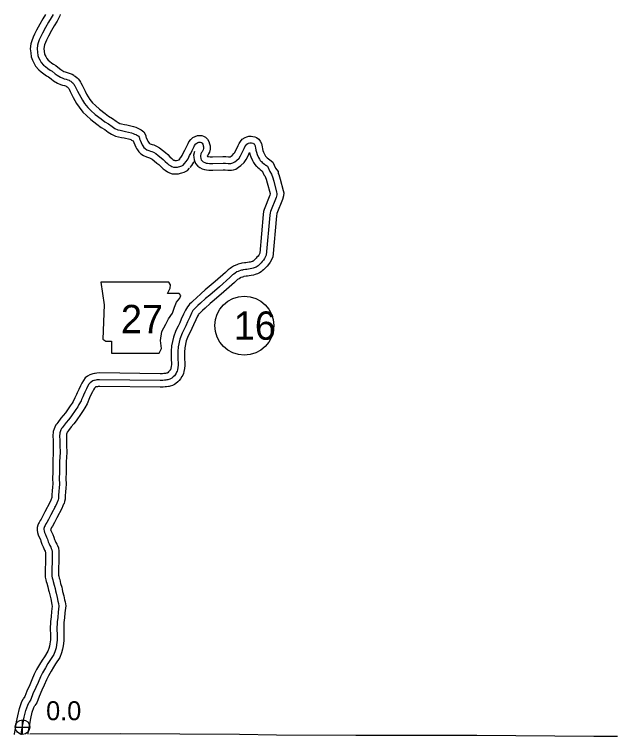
# Model space of a CAD drawing. Extents: x -83719 to 153526, y -11835 to 11446.
# Drawn here: x 13655 to 14104, y -3302 to -2763 of the extents above; entities that cross this region are included whole.
import ezdxf

# ---------------------------------------------------------------- set-up
doc = ezdxf.new("R2010")
doc.units = 0
for name, color, linetype in [('Level 11', 7, 'Continuous'), ('Level 2', 7, 'Continuous'), ('Level 21', 7, 'Continuous'), ('Level 25', 7, 'Continuous'), ('Level 26', 7, 'Continuous'), ('Level 27', 7, 'Continuous'), ('Level 59', 7, 'Continuous')]:
    doc.layers.add(name, color=color, linetype=linetype)

msp = doc.modelspace()

# ---------------------------------------------------------------- linework, layer by layer
at = {"layer": 'Level 11'}
for points in [[(13677.81, -2763.19), (13677.77, -2763.28), (13675.83, -2766.46), (13673.56, -2770.37), (13671.13, -2774.92), (13669.62, -2778.01), (13668.55, -2780.25), (13667.64, -2782.78), (13667.03, -2785.06), (13666.48, -2788.71), (13666.95, -2791.9), (13667.27, -2794.75), (13668.05, -2797.27), (13669.22, -2799.38), (13670.47, -2801.79), (13672.9, -2804.59), (13674.72, -2806.06), (13676.56, -2807.41), (13678.69, -2809.04), (13680.14, -2809.68), (13681.97, -2811.29), (13683.82, -2812.61), (13686.77, -2814.47), (13689.05, -2815.48), (13690.5, -2815.89), (13691.93, -2816.29), (13692.7, -2816.53), (13693.14, -2816.72), (13693.27, -2816.8), (13693.93, -2817.28), (13694.47, -2817.58), (13694.99, -2818.17), (13695.18, -2818.53), (13695.39, -2818.91), (13696.26, -2820.59), (13697.28, -2822.58), (13698.57, -2825.05), (13699.74, -2827.29), (13701.07, -2829.68), (13702.86, -2832.43), (13705.6, -2835.93), (13708.37, -2838.53), (13711.7, -2841.51), (13716.24, -2845.08), (13719.4, -2847.36), (13722.09, -2848.99), (13724.63, -2850.93), (13727.08, -2852.53), (13730.06, -2853.96), (13732.29, -2854.41), (13734.55, -2854.98), (13736.42, -2855.31), (13740.62, -2856.29), (13741.34, -2856.54), (13742.03, -2856.9), (13743.11, -2857.33), (13743.17, -2857.36), (13743.7, -2858.72), (13744.41, -2860.5), (13745.08, -2862.09), (13745.66, -2863.13), (13746.42, -2864.18), (13747.42, -2865.58), (13748.82, -2867.01), (13750.87, -2868.48), (13753.04, -2869.38), (13754.75, -2869.96), (13755.42, -2870.08), (13755.97, -2870.36), (13757.35, -2871.07), (13758.78, -2872.21), (13760.9, -2873.98), (13762.35, -2875.12), (13763.56, -2876.33), (13765.46, -2878.23), (13766.96, -2879.36), (13768.7, -2880.54), (13770.16, -2881.21), (13772.18, -2881.95), (13774.72, -2882.07), (13777, -2882.04), (13778.56, -2881.63), (13779.59, -2881.25), (13781.22, -2880.78), (13783.6, -2879.54), (13785.28, -2877.68)], [(13688.89, -2763.19), (13688.49, -2764.34), (13686.49, -2768.19), (13684.43, -2771.58), (13682.29, -2775.24), (13680.04, -2779.47), (13678.62, -2782.36), (13677.79, -2784.11), (13677.19, -2785.78), (13676.83, -2787.1), (13676.59, -2788.72), (13676.87, -2790.61), (13677.1, -2792.71), (13677.3, -2793.33), (13678.03, -2794.65), (13678.8, -2796.13), (13679.87, -2797.37), (13680.82, -2798.13), (13682.56, -2799.41), (13683.8, -2800.36), (13685.6, -2801.15), (13688.2, -2803.45), (13689.39, -2804.3), (13691.48, -2805.62), (13692.45, -2806.05), (13693.2, -2806.26), (13694.76, -2806.7), (13696.18, -2807.14), (13697.8, -2807.84), (13698.86, -2808.5), (13699.33, -2808.84), (13700.05, -2809.25), (13701.46, -2810.33), (13702.1, -2811.11), (13703.28, -2812.46), (13703.95, -2813.72), (13704.19, -2814.14), (13705.16, -2816.02), (13706.16, -2817.99), (13707.43, -2820.42), (13708.54, -2822.54), (13709.64, -2824.52), (13711, -2826.61), (13713, -2829.16), (13715.12, -2831.15), (13718.13, -2833.84), (13722.26, -2837.09), (13724.92, -2839.01), (13727.73, -2840.71), (13730.41, -2842.76), (13732.01, -2843.8), (13733.27, -2844.41), (13734.5, -2844.66), (13736.63, -2845.2), (13738.42, -2845.51), (13743.4, -2846.68), (13745.27, -2847.32), (13746.17, -2847.78), (13747.15, -2848.17), (13748.11, -2848.64), (13749.08, -2849.2), (13750.16, -2849.86), (13751.1, -2850.83), (13752.09, -2852.34), (13752.6, -2853.79), (13752.75, -2854.39), (13753.01, -2855.06), (13753.66, -2856.69), (13754.1, -2857.72), (13754.11, -2857.75), (13754.53, -2858.32), (13755.11, -2859.14), (13755.36, -2859.39), (13755.76, -2859.68), (13756.58, -2860.02), (13757.26, -2860.25), (13758.59, -2860.49), (13760.49, -2861.44), (13762.82, -2862.63), (13765.1, -2864.46), (13767.2, -2866.21), (13769, -2867.63), (13770.63, -2869.26), (13772.03, -2870.66), (13772.78, -2871.22), (13773.62, -2871.8), (13773.95, -2871.95), (13774.19, -2872.03), (13774.91, -2872.07), (13775.61, -2872.06), (13776.46, -2871.75), (13777.42, -2871.47), (13777.87, -2870.98)], [(13777.59, -2871.31), (13778.7, -2869.85), (13779.75, -2868.31), (13780.81, -2866.19), (13781.63, -2864.48), (13782.75, -2862.41), (13783.61, -2860.48), (13784.12, -2859.42), (13784.78, -2858.21), (13786.21, -2856.37), (13787.66, -2855.01), (13789.35, -2854.15), (13791.05, -2853.55), (13792.8, -2853.36), (13794.27, -2853.56), (13795.59, -2853.93), (13797.01, -2854.66), (13798.5, -2856.07), (13799.6, -2857.92), (13800.18, -2859.72), (13800.54, -2861.15), (13800.64, -2863.55), (13800.2, -2865.77), (13799.46, -2867.15), (13798.82, -2868.24), (13798.44, -2868.81), (13798.4, -2868.88), (13798.41, -2868.97), (13798.6, -2869.07), (13798.74, -2869.12), (13799.39, -2869.21), (13800.51, -2869.4), (13802.41, -2869.39), (13810.14, -2869.13), (13812.18, -2869.14), (13814.23, -2869.27), (13815.01, -2869.3), (13815.42, -2869.29), (13815.49, -2869.28), (13816.14, -2868.86), (13816.97, -2868.24), (13818.29, -2866.99), (13818.86, -2866.13), (13819.81, -2864.36), (13820.59, -2862.55), (13821.36, -2860.86), (13822.24, -2859.33), (13823.11, -2857.96), (13824.39, -2856.23), (13826.56, -2854.82), (13827.86, -2854.36), (13829.31, -2854.03), (13831.03, -2853.89), (13832.47, -2854.13), (13833.76, -2854.45), (13835.09, -2854.94), (13836.85, -2856.18), (13837.95, -2857.71), (13838.73, -2859.33), (13839.11, -2860.57), (13839.31, -2861.83), (13839.58, -2863.33), (13839.84, -2864.63), (13840.26, -2865.8), (13840.97, -2867.47), (13841.55, -2868.42), (13841.82, -2868.89), (13842.76, -2869.9), (13843.01, -2870.11), (13845.1, -2871.47)], [(13788.81, -2865.39), (13788.8, -2865.41), (13788.24, -2868.1), (13788.42, -2869.66), (13788.64, -2871.68), (13789.61, -2874.31), (13791.45, -2876.34), (13792.8, -2877.3), (13794.56, -2878.26), (13796.42, -2878.9), (13797.89, -2879.1), (13799.7, -2879.4), (13802.6, -2879.39), (13810.27, -2879.13), (13811.83, -2879.14), (13813.71, -2879.26), (13814.93, -2879.31), (13816.39, -2879.27), (13817.96, -2879), (13819.61, -2878.52), (13821.83, -2877.09), (13823.41, -2875.92), (13825.99, -2873.47), (13827.45, -2871.27), (13828.82, -2868.72), (13829.73, -2866.61), (13829.95, -2866.14), (13830.19, -2867.32), (13830.94, -2869.43), (13832.05, -2872.05), (13832.98, -2873.58), (13833.83, -2874.99), (13834.92, -2876.25), (13835.31, -2876.57), (13835.85, -2877.16), (13837.06, -2878.16), (13837.98, -2878.77)], [(13785.56, -2877.35), (13786.81, -2875.69), (13788.4, -2873.38), (13788.69, -2872.8)], [(13845.1, -2871.47), (13847.24, -2873.22), (13849.37, -2877.7), (13851.17, -2880.35), (13851.39, -2881.68), (13851.77, -2882.53), (13852.8, -2886.05), (13855.01, -2894.36), (13855.41, -2896.12), (13855.36, -2898.4), (13854.45, -2901.27), (13850.28, -2911.65), (13850.22, -2911.9), (13850.11, -2913.22), (13847.32, -2944.14)], [(13837.98, -2878.77), (13839, -2879.76), (13839.35, -2879.91), (13840.67, -2882.69), (13841.23, -2883.52), (13842.37, -2886.02), (13843.16, -2888.73), (13845.3, -2896.78), (13845.34, -2896.93), (13845.03, -2897.89), (13840.76, -2908.51), (13840.32, -2910.21), (13840.15, -2912.36), (13837.54, -2941.24)], [(13837.54, -2941.24), (13836.82, -2942.59), (13836.3, -2943.3), (13835.47, -2944.26), (13834.96, -2944.87), (13834.33, -2945.5), (13833.57, -2946.24), (13833.04, -2946.72), (13832.55, -2947.1), (13832.34, -2947.25), (13832.33, -2947.26), (13831.96, -2947.37), (13831.16, -2947.61), (13830.46, -2947.83), (13829.69, -2947.99), (13828.45, -2948.13), (13827.14, -2948.32), (13826.18, -2948.45), (13824.3, -2948.72), (13823.49, -2948.87), (13822.45, -2949.16), (13821.58, -2949.45), (13820.49, -2949.81), (13819.62, -2950.05), (13817.96, -2950.83), (13816.47, -2951.95), (13815.44, -2952.6), (13814.09, -2953.59), (13811.95, -2955.65), (13804.2, -2962.39), (13796.96, -2968.59), (13793.86, -2971.33), (13790.06, -2974.74), (13787.96, -2976.67), (13786.7, -2977.9), (13785.23, -2979.27), (13784.64, -2979.98), (13783.63, -2981.12), (13782.27, -2983.56), (13780.79, -2986.67), (13779.09, -2990.4), (13777.87, -2993.16), (13776.63, -2995.58), (13775.05, -2998.75), (13773.14, -3003.79), (13771.8, -3010.37), (13771.57, -3014.32), (13771.48, -3016.08), (13771.53, -3018.51), (13771.58, -3020.56), (13771.75, -3023.08), (13771.74, -3024.26), (13771.57, -3025.75), (13771.34, -3027.03), (13771.16, -3027.57), (13771.06, -3027.85), (13770.83, -3028.27), (13770.44, -3028.93), (13770.38, -3029), (13769.61, -3029.73), (13768.95, -3030.35), (13768.67, -3030.5), (13768.45, -3030.57), (13768, -3030.66), (13767.37, -3030.79), (13766.8, -3030.91), (13766.12, -3030.95), (13764.94, -3031.07), (13763.25, -3031.14), (13718.11, -3030.49), (13716.06, -3030.6), (13714.94, -3030.78), (13714.38, -3030.94), (13713.12, -3031.15), (13712.3, -3031.41), (13710.98, -3031.87), (13709.22, -3032.88), (13707.54, -3034.21), (13706.14, -3036.07), (13704.91, -3038.07), (13703.9, -3039.97), (13702.61, -3042.7), (13701.45, -3045.27), (13701.02, -3046.47), (13700.21, -3048.15), (13699.8, -3049.1), (13698.45, -3051.66), (13697.65, -3053.03), (13696.27, -3054.92), (13692.72, -3060.17), (13691.14, -3062.2), (13689.36, -3064.28), (13686.97, -3067.33), (13686.19, -3068.41), (13685.59, -3069.21), (13684.78, -3070.81), (13684.34, -3072.04), (13683.64, -3074.15), (13683.39, -3077.72), (13683.51, -3080.64)], [(13847.32, -2944.14), (13845.32, -2947.91), (13844.14, -2949.52), (13843.09, -2950.75), (13842.31, -2951.67), (13841.34, -2952.63), (13840.41, -2953.54), (13839.46, -2954.38), (13838.61, -2955.06), (13837.47, -2955.89), (13835.94, -2956.61), (13834.85, -2956.95), (13834.11, -2957.16), (13833, -2957.52), (13831.24, -2957.88), (13829.74, -2958.05), (13828.51, -2958.23), (13827.53, -2958.35), (13825.95, -2958.58), (13825.76, -2958.62), (13825.39, -2958.72), (13824.72, -2958.95), (13823.4, -2959.38), (13823.14, -2959.45), (13823.12, -2959.46), (13822.13, -2960.19), (13821.08, -2960.86), (13820.55, -2961.25), (13818.71, -2963.03), (13810.73, -2969.97), (13803.53, -2976.13), (13800.51, -2978.8), (13796.78, -2982.14), (13794.84, -2983.92), (13793.61, -2985.13), (13792.52, -2986.14), (13792.23, -2986.49), (13791.83, -2986.95), (13791.16, -2988.15), (13789.85, -2990.9), (13788.21, -2994.49), (13786.9, -2997.45), (13785.56, -3000.09), (13784.22, -3002.76), (13782.78, -3006.58), (13781.74, -3011.66), (13781.56, -3014.86), (13781.49, -3016.24), (13781.53, -3018.28), (13781.57, -3020.1), (13781.75, -3022.8), (13781.73, -3024.89), (13781.46, -3027.21), (13781.06, -3029.45), (13780.61, -3030.85), (13780.17, -3032.04), (13779.52, -3033.21), (13778.55, -3034.87), (13777.54, -3036), (13776.49, -3036.98), (13775, -3038.4), (13773.91, -3039.05), (13772.53, -3039.78), (13770.88, -3040.29), (13769.98, -3040.46), (13769.42, -3040.58), (13768.12, -3040.85), (13766.93, -3040.92), (13765.64, -3041.05), (13763.39, -3041.14), (13718.3, -3040.49), (13717.15, -3040.55), (13717.14, -3040.55), (13716.56, -3040.72), (13715.48, -3040.89), (13715.14, -3041.01), (13714.83, -3041.19), (13714.76, -3041.25), (13714.41, -3041.71), (13713.6, -3043.03), (13712.84, -3044.45), (13711.69, -3046.91), (13710.74, -3049), (13710.27, -3050.32), (13709.31, -3052.3), (13708.83, -3053.42), (13707.2, -3056.51), (13706.03, -3058.52), (13704.44, -3060.68), (13700.82, -3066.05), (13698.89, -3068.53), (13697.1, -3070.62), (13694.96, -3073.35), (13694.25, -3074.33), (13694.11, -3074.52), (13693.98, -3074.78), (13693.8, -3075.28), (13693.53, -3076.1), (13693.4, -3077.87), (13693.5, -3080.23)], [(13683.5, -3080.51), (13683.56, -3084.43), (13683.67, -3089.7), (13683.31, -3096.32), (13683.23, -3100.94), (13683.2, -3104.7), (13683.05, -3108.88), (13683.26, -3113.4), (13683.04, -3115.36), (13682.83, -3118.6), (13682.65, -3121.18), (13682.55, -3122.4), (13682.5, -3122.74), (13682.46, -3123.46), (13682.39, -3123.91), (13682.32, -3124.12), (13682.18, -3124.46), (13681.77, -3125.4), (13680.99, -3126.99)], [(13693.5, -3080.36), (13693.56, -3084.25), (13693.68, -3089.87), (13693.31, -3096.68), (13693.23, -3101.07), (13693.19, -3104.92), (13693.06, -3108.82), (13693.29, -3113.73), (13693, -3116.24), (13692.81, -3119.28), (13692.62, -3121.96), (13692.49, -3123.48), (13692.46, -3123.68), (13692.42, -3124.49), (13692.13, -3126.37), (13691.66, -3127.7), (13691.39, -3128.35), (13690.84, -3129.61), (13689.92, -3131.48)], [(13680.99, -3126.99), (13677.38, -3133.99), (13675.73, -3137.46), (13674.66, -3139.36), (13673.89, -3140.4), (13673.14, -3141.86), (13672.73, -3142.66), (13672.06, -3143.89), (13671.69, -3145.59), (13671.53, -3147.63), (13671.93, -3149.47), (13672.44, -3151.08), (13673.16, -3153.02), (13674.06, -3154.76), (13674.49, -3155.98), (13675.12, -3158.1), (13676.03, -3160.22), (13676.72, -3161.41), (13677.2, -3162.49), (13677.66, -3163.38), (13677.73, -3163.55), (13677.81, -3164.12), (13677.86, -3165.79), (13677.5, -3182.72), (13678.1, -3184.61), (13678.41, -3185.85), (13678.76, -3187.16), (13679.51, -3189.96), (13680.17, -3192.38), (13680.47, -3193.93), (13680.97, -3195.9), (13681.78, -3198.88), (13682.28, -3201.66), (13682.65, -3203.24), (13682.85, -3204.4), (13682.33, -3208.25), (13682, -3212.23), (13681.65, -3215.78), (13681.39, -3221.6), (13681.53, -3225.5), (13681.55, -3229.48), (13681.2, -3232.35), (13680.87, -3234.25), (13680.38, -3235.97), (13679.55, -3238.01), (13677.02, -3242), (13675.31, -3244.57), (13673.44, -3247.9), (13671.25, -3251.56), (13669.52, -3254.98), (13667.72, -3259.22), (13666.08, -3262.9), (13663.87, -3267.84), (13662.49, -3271.69), (13661.2, -3273.48)], [(13689.92, -3131.48), (13686.34, -3138.44), (13684.6, -3142.08), (13683.06, -3144.81), (13682.42, -3145.67), (13682.03, -3146.45), (13681.68, -3147.13), (13681.9, -3147.82), (13682.33, -3148.98), (13683.27, -3150.8), (13684, -3152.89), (13684.54, -3154.69), (13684.99, -3155.74), (13685.63, -3156.85), (13686.21, -3158.15), (13686.74, -3159.17), (13687.46, -3160.91), (13687.79, -3163.28), (13687.86, -3165.75), (13687.53, -3181.26), (13687.73, -3181.88), (13688.1, -3183.36), (13688.42, -3184.58), (13689.16, -3187.35), (13689.91, -3190.11), (13690.23, -3191.75), (13690.64, -3193.37), (13691.54, -3196.69), (13692.07, -3199.62), (13692.45, -3201.23), (13692.97, -3204.21), (13692.27, -3209.34), (13691.96, -3213.13), (13691.63, -3216.49), (13691.4, -3221.64), (13691.53, -3225.29), (13691.56, -3230.07), (13691.1, -3233.83), (13690.63, -3236.5), (13689.84, -3239.23), (13688.48, -3242.6), (13685.4, -3247.45), (13683.85, -3249.79), (13682.1, -3252.91), (13680.02, -3256.39), (13678.59, -3259.2), (13676.89, -3263.21), (13675.21, -3266.98), (13673.15, -3271.57), (13671.44, -3276.37), (13669.92, -3278.49)], [(13654.71, -3300), (13654.77, -3299.5), (13655.4, -3295.61), (13656.33, -3290.51), (13657.18, -3286.15), (13658.41, -3280.63), (13659.95, -3276.28), (13661.2, -3273.48)], [(13664.87, -3299.67), (13665.26, -3297.31), (13666.16, -3292.36), (13666.97, -3288.2), (13668.04, -3283.39), (13669.24, -3280), (13669.92, -3278.49)]]:
    msp.add_lwpolyline(points, dxfattribs=at)
at = {"layer": 'Level 2'}
for points in [[(13849.92, -3300.47), (13822.56, -3300.02), (13733.62, -3299.52), (13666.12, -3299.76)], [(14104.23, -3301.53), (14087.52, -3301.42), (14086.46, -3301.56), (13999.28, -3300.82), (13996.34, -3300.88), (13909.16, -3300.77), (13849.92, -3300.47)]]:
    msp.add_lwpolyline(points, dxfattribs=at)
at = {"layer": 'Level 21'}
msp.add_lwpolyline([(13719.11, -2962.81), (13721.65, -2979.72), (13720.52, -3005.38), (13722.78, -3006.79), (13727.01, -3006.79), (13727.01, -3015.82), (13762.54, -3015.82), (13764.23, -3012.15), (13763.66, -3006.23), (13764.51, -2999.46), (13767.61, -2994.1), (13769.59, -2990.16), (13772.4, -2985.93), (13774.1, -2981.42), (13775.51, -2977.75), (13778.04, -2974.65), (13778.61, -2972.68), (13777.48, -2971.27), (13768.74, -2971.27), (13770.71, -2967.32), (13771, -2964.78), (13769.83, -2962.83)], close=True, dxfattribs=at)
at = {"layer": 'Level 26'}
for p, q in [((13660.76, -3299.94), (13660.76, -3289.1)), ((13655.34, -3294.52), (13666.17, -3294.52))]:
    msp.add_line(p, q, dxfattribs=at)
msp.add_circle((13660.76, -3294.52), 5.42, dxfattribs=at)
at = {"layer": 'Level 27'}
msp.add_circle((13826.03, -2995.17), 22, dxfattribs=at)
at = {"layer": 'Level 59'}
for points in [[(13683.45, -2763.19), (13682.13, -2765.73), (13680.13, -2769.02), (13677.93, -2772.81), (13675.58, -2777.19), (13674.12, -2780.19), (13673.17, -2782.18), (13672.41, -2784.28), (13671.93, -2786.08), (13671.54, -2788.71), (13671.91, -2791.25), (13672.19, -2793.73), (13672.67, -2795.3), (13673.62, -2797.01), (13674.64, -2798.96), (13676.38, -2800.98), (13677.77, -2802.1), (13679.56, -2803.41), (13681.24, -2804.7), (13682.87, -2805.42), (13685.08, -2807.37), (13686.61, -2808.46), (13689.12, -2810.05), (13690.75, -2810.77), (13691.85, -2811.08), (13693.34, -2811.49), (13694.44, -2811.84), (13695.47, -2812.28), (13696.06, -2812.65), (13696.63, -2813.06), (13697.29, -2813.43), (13697.95, -2813.94), (13698.28, -2814.34), (13699.14, -2815.32), (13699.56, -2816.12), (13699.79, -2816.53), (13700.71, -2818.31), (13701.72, -2820.29), (13703, -2822.74), (13704.14, -2824.92), (13705.35, -2827.1), (13706.93, -2829.52), (13709.3, -2832.55), (13711.74, -2834.84), (13714.91, -2837.67), (13719.25, -2841.09), (13722.16, -2843.19), (13724.91, -2844.85), (13727.52, -2846.84), (13729.54, -2848.16), (13731.67, -2849.19), (13733.39, -2849.54), (13735.59, -2850.09), (13737.42, -2850.41), (13742.01, -2851.49), (13743.3, -2851.93), (13744.1, -2852.34), (13745.13, -2852.75), (13745.76, -2853.06), (13746.52, -2853.5), (13747.02, -2853.8), (13747.18, -2853.97), (13747.58, -2854.58), (13747.8, -2855.21), (13747.96, -2855.88), (13748.35, -2856.89), (13749.04, -2858.6), (13749.59, -2859.91), (13749.88, -2860.44), (13750.48, -2861.25), (13751.27, -2862.36), (13752.09, -2863.2), (13753.31, -2864.08), (13754.81, -2864.7), (13756, -2865.11), (13757, -2865.28), (13758.23, -2865.9), (13760.09, -2866.85), (13761.94, -2868.34), (13764.05, -2870.09), (13765.67, -2871.38), (13767.09, -2872.79), (13768.74, -2874.44), (13769.87, -2875.29), (13771.16, -2876.17), (13772.06, -2876.58), (13773.18, -2876.99), (13774.82, -2877.07), (13776.32, -2877.05), (13777.05, -2876.86), (13778.02, -2876.5), (13779.36, -2876.11), (13780.5, -2875.52), (13781.58, -2874.33)], [(13781.58, -2874.33), (13782.76, -2872.77), (13784.08, -2870.85), (13785.3, -2868.39), (13786.08, -2866.76), (13787.24, -2864.63), (13788.16, -2862.57), (13788.57, -2861.7), (13788.97, -2860.97), (13789.92, -2859.74), (13790.56, -2859.15), (13791.33, -2858.76), (13792.16, -2858.46), (13792.73, -2858.4), (13793.26, -2858.47), (13793.76, -2858.61), (13794.09, -2858.78), (13794.56, -2859.22), (13795.01, -2859.99), (13795.37, -2861.1), (13795.56, -2861.87), (13795.62, -2863.17), (13795.44, -2864.07), (13795.1, -2864.7), (13794.59, -2865.57), (13794.19, -2866.16), (13793.68, -2867.06), (13793.51, -2867.33), (13793.3, -2868.33), (13793.39, -2869.09), (13793.54, -2870.53), (13793.97, -2871.67), (13794.79, -2872.58), (13795.45, -2873.05), (13796.58, -2873.67), (13797.58, -2874.01), (13798.64, -2874.15), (13800.11, -2874.4), (13802.5, -2874.39), (13810.21, -2874.13), (13812.01, -2874.14), (13813.97, -2874.26), (13814.97, -2874.3), (13815.9, -2874.28), (13816.84, -2874.12), (13817.51, -2873.93), (13818.98, -2872.97), (13820.19, -2872.08), (13822.14, -2870.23), (13823.16, -2868.7), (13824.31, -2866.54), (13825.16, -2864.58), (13825.81, -2863.15), (13826.52, -2861.92), (13827.23, -2860.79), (13827.88, -2859.93), (13828.78, -2859.34), (13829.25, -2859.17), (13830.08, -2858.98), (13830.82, -2858.92), (13831.45, -2859.03), (13832.28, -2859.24), (13832.75, -2859.41), (13833.28, -2859.78), (13833.64, -2860.28), (13834.06, -2861.16), (13834.22, -2861.69), (13834.38, -2862.66), (13834.67, -2864.27), (13835.01, -2865.97), (13835.6, -2867.62), (13836.51, -2869.76), (13837.27, -2871), (13837.89, -2872.05), (13838.42, -2872.65), (13838.75, -2872.92), (13839.31, -2873.53), (13840.03, -2874.14), (13841.13, -2874.85)], [(13841.13, -2874.85), (13841.83, -2875.53), (13842.13, -2875.66), (13842.56, -2875.86), (13843.2, -2876.38), (13845.02, -2880.19), (13846.41, -2882.24), (13846.56, -2883.14), (13847.07, -2884.27), (13847.98, -2887.39), (13850.15, -2895.57), (13850.4, -2896.64), (13850.38, -2897.57), (13849.74, -2899.58), (13845.52, -2910.08), (13845.27, -2911.05), (13845.13, -2912.79), (13842.43, -2942.69)], [(13842.43, -2942.69), (13841.07, -2945.25), (13840.22, -2946.41), (13839.28, -2947.5), (13838.64, -2948.27), (13837.83, -2949.06), (13836.99, -2949.89), (13836.25, -2950.55), (13835.58, -2951.08), (13834.91, -2951.57), (13834.14, -2951.93), (13833.4, -2952.16), (13832.63, -2952.39), (13831.73, -2952.68), (13830.46, -2952.93), (13829.09, -2953.09), (13827.83, -2953.28), (13826.86, -2953.4), (13825.12, -2953.65), (13824.62, -2953.75), (13823.92, -2953.94), (13823.15, -2954.2), (13821.95, -2954.59), (13821.38, -2954.75), (13820.54, -2955.15), (13819.3, -2956.07), (13818.26, -2956.73), (13817.32, -2957.42), (13815.33, -2959.34), (13807.47, -2966.18), (13800.24, -2972.36), (13797.18, -2975.07), (13793.42, -2978.44), (13791.4, -2980.29), (13790.15, -2981.52), (13788.88, -2982.71), (13788.44, -2983.24), (13787.73, -2984.03), (13786.71, -2985.86), (13785.32, -2988.79), (13783.65, -2992.44), (13782.39, -2995.3), (13781.1, -2997.83), (13779.63, -3000.76), (13777.96, -3005.18), (13776.77, -3011.02), (13776.57, -3014.59), (13776.48, -3016.16), (13776.53, -3018.39), (13776.58, -3020.33), (13776.75, -3022.94), (13776.73, -3024.58), (13776.52, -3026.48), (13776.2, -3028.24), (13775.89, -3029.21), (13775.61, -3029.94), (13775.17, -3030.74), (13774.5, -3031.9), (13773.96, -3032.5), (13773.05, -3033.36), (13771.97, -3034.38), (13771.47, -3034.68), (13770.6, -3035.14), (13769.66, -3035.43), (13768.99, -3035.56), (13768.39, -3035.69), (13767.46, -3035.88), (13766.52, -3035.94), (13765.29, -3036.06), (13763.32, -3036.14), (13718.2, -3035.49), (13716.6, -3035.57), (13716.04, -3035.67), (13715.47, -3035.83), (13714.3, -3036.02), (13713.9, -3036.15), (13713.06, -3036.44), (13712.02, -3037.03), (13711.15, -3037.73), (13710.27, -3038.89), (13709.26, -3040.55), (13708.37, -3042.21), (13707.15, -3044.8), (13706.09, -3047.13), (13705.65, -3048.4), (13704.76, -3050.23), (13704.32, -3051.26), (13702.82, -3054.08), (13701.84, -3055.78), (13700.35, -3057.8), (13696.77, -3063.11), (13695.01, -3065.37), (13693.23, -3067.45), (13690.97, -3070.34), (13690.22, -3071.37), (13689.85, -3071.86), (13689.38, -3072.79), (13689.07, -3073.66), (13688.59, -3075.13), (13688.39, -3077.8), (13688.5, -3080.43)], [(13688.5, -3080.43), (13688.56, -3084.34), (13688.68, -3089.79), (13688.31, -3096.5), (13688.23, -3101.01), (13688.2, -3104.81), (13688.06, -3108.85), (13688.28, -3113.56), (13688.02, -3115.8), (13687.82, -3118.94), (13687.63, -3121.57), (13687.52, -3122.94), (13687.48, -3123.21), (13687.44, -3123.98), (13687.26, -3125.14), (13686.99, -3125.91), (13686.78, -3126.41), (13686.31, -3127.51), (13685.46, -3129.23), (13685.25, -3129.67), (13684.81, -3130.26), (13684.68, -3130.53)], [(13685.46, -3129.23), (13681.86, -3136.22), (13680.16, -3139.77), (13678.86, -3142.08), (13678.15, -3143.04), (13677.59, -3144.16), (13677.14, -3145), (13676.79, -3145.65), (13676.65, -3146.32), (13676.57, -3147.29), (13676.77, -3148.19), (13677.17, -3149.45), (13677.75, -3151), (13678.66, -3152.78), (13679.24, -3154.44), (13679.83, -3156.39), (13680.51, -3157.98), (13681.17, -3159.13), (13681.71, -3160.32), (13682.2, -3161.27), (13682.59, -3162.23), (13682.8, -3163.7), (13682.86, -3165.77), (13682.52, -3181.99), (13682.92, -3183.25), (13683.26, -3184.61), (13683.59, -3185.87), (13684.34, -3188.66), (13685.04, -3191.24), (13685.35, -3192.84), (13685.8, -3194.63), (13686.66, -3197.78), (13687.17, -3200.64), (13687.55, -3202.24), (13687.91, -3204.3), (13687.3, -3208.8), (13686.98, -3212.68), (13686.64, -3216.13), (13686.39, -3221.62), (13686.53, -3225.4), (13686.56, -3229.77), (13686.15, -3233.09), (13685.75, -3235.38), (13685.11, -3237.6), (13684.02, -3240.3), (13681.21, -3244.73), (13679.58, -3247.18), (13677.77, -3250.4), (13675.64, -3253.97), (13674.06, -3257.09), (13672.31, -3261.22), (13670.64, -3264.94), (13668.51, -3269.71), (13666.97, -3274.03), (13665.56, -3275.99)], [(13659.7, -3300.38), (13659.72, -3300.18), (13660.33, -3296.46), (13661.25, -3291.43), (13662.08, -3287.18), (13663.23, -3282.01), (13664.6, -3278.14), (13665.56, -3275.99)]]:
    msp.add_lwpolyline(points, dxfattribs=at)

# ---------------------------------------------------------------- texts
at = {"layer": 'Level 21'}
msp.add_text('27', height=21.12, dxfattribs=at).set_placement((13734.06, -3000.86))
at = {"layer": 'Level 25'}
msp.add_text('0.0', height=14.08, dxfattribs=at).set_placement((13678.33, -3289.34))
at = {"layer": 'Level 27'}
msp.add_text('16', height=21.12, dxfattribs=at).set_placement((13818.16, -3005.73))

doc.saveas('drawing.dxf')
